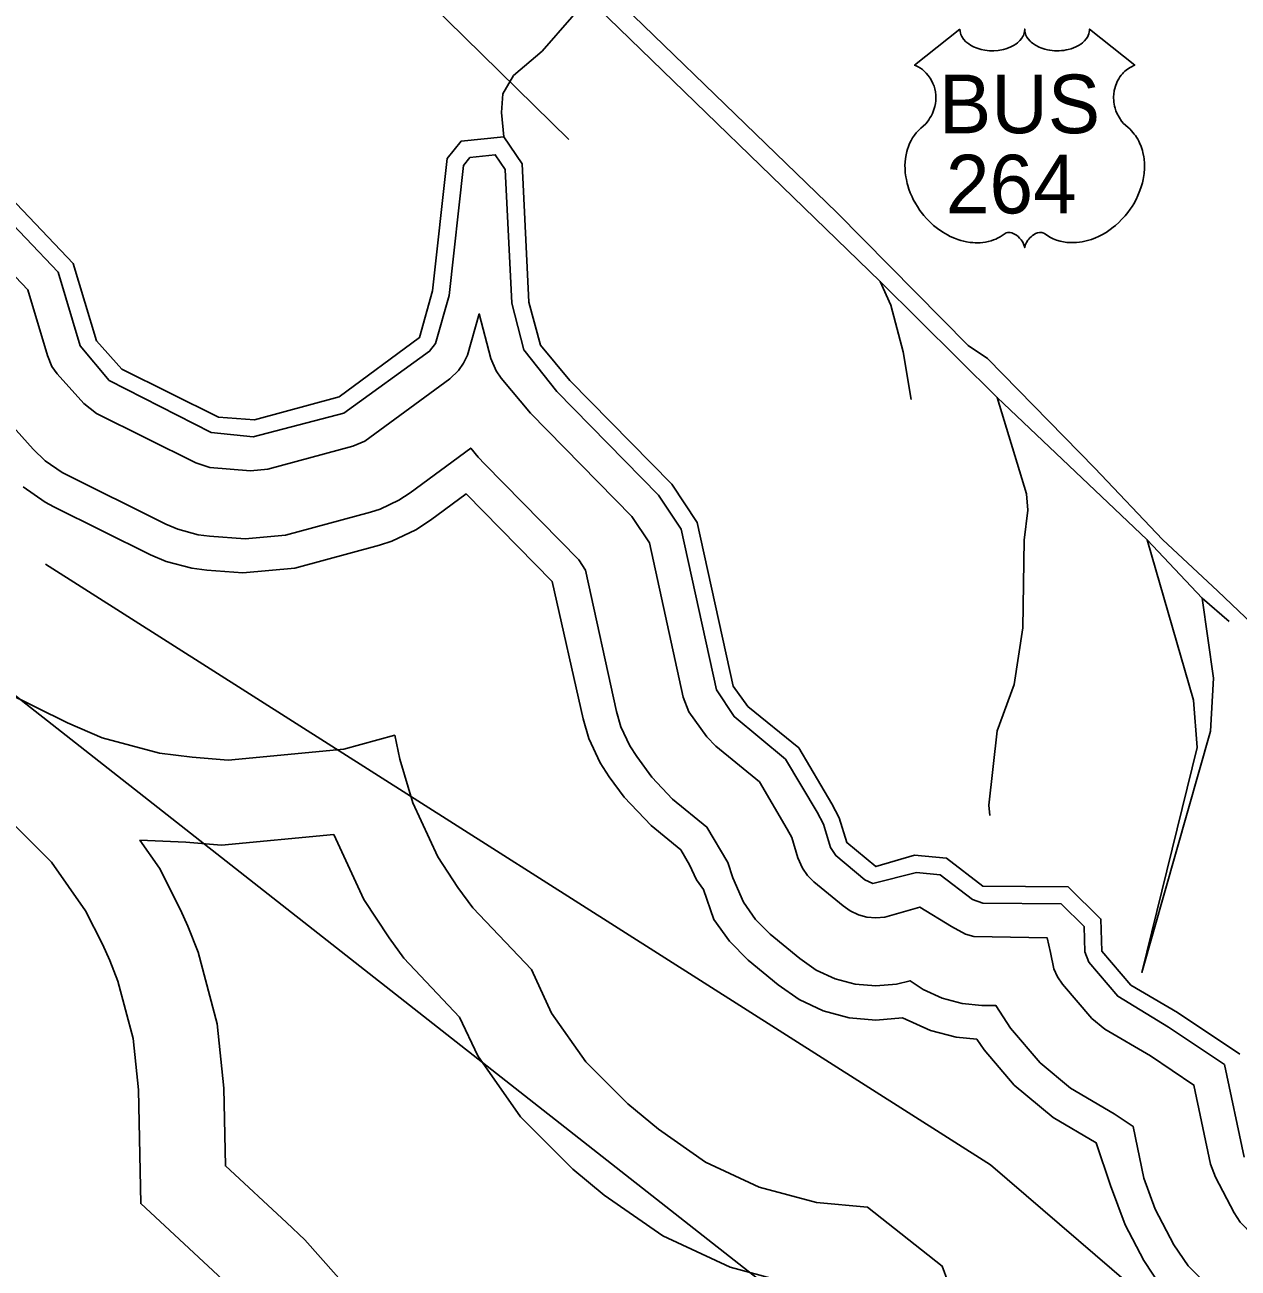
# Model space of a CAD drawing. Extents: x 2532689 to 2764727, y 536648 to 732970.
# Drawn here: x 2703727 to 2706574, y 658888 to 661804 of the extents above; entities that cross this region are included whole.
import ezdxf

# ---------------------------------------------------------------- set-up
doc = ezdxf.new("R2010")
doc.units = 0
for name, color, linetype in [('Exist Boundary Political City Limit New', 7, 'Continuous'), ('Exist Hydrographic Buffer Line', 7, 'Continuous'), ('Exist Hydrographic Creek Double Shore', 7, 'Continuous'), ('Exist Hydrographic Creek Single Shore', 7, 'Continuous'), ('Exist Hydrographic Intracoastal Waterway Label', 7, 'Continuous'), ('Exist Railroad Mainline', 7, 'Continuous'), ('Exist Railroad Siding', 7, 'Continuous'), ('Exist Road Primary US Attributed', 7, 'Continuous'), ('Exist Road Primary US Shield CELL', 7, 'Continuous'), ('Exist Road Primary US Shield Number Label', 7, 'Continuous'), ('Map Preparation Boundary City Limit Buffer Line', 7, 'Continuous')]:
    doc.layers.add(name, color=color, linetype=linetype)

msp = doc.modelspace()

# ---------------------------------------------------------------- linework, layer by layer
at = {"layer": 'Exist Boundary Political City Limit New'}
msp.add_lwpolyline([(2712318.2, 656036.4), (2708747.5, 657218.1), (2706648.8, 657919.2), (2703072.5, 660726.6), (2700816, 662382.8), (2703060.5, 664607.7), (2703090.8, 664675.3), (2703093.2, 664764), (2703060.8, 664880.8), (2703933.5, 665169), (2705081.2, 664738.7), (2705325.8, 665006.1), (2705620.5, 664747.4), (2705509.2, 664578.3), (2705542.5, 664571.1), (2706271.8, 665258.2), (2706437.5, 665254.2), (2706562.8, 665343)], dxfattribs=at)
at = {"layer": 'Exist Hydrographic Buffer Line'}
for points in [[(2703652.9, 661383.1), (2703805.3, 661223.7), (2703856.6, 661051.2), (2703925, 660969.2), (2704164.1, 660847.9), (2704262.8, 660837.4), (2704475.4, 660892.7), (2704676.6, 661038.1), (2704690.3, 661056.6), (2704722.3, 661169), (2704756.3, 661473.9), (2704771.5, 661492.6), (2704831, 661498.9), (2704854.3, 661464.2), (2704869.7, 661150.9), (2704898, 661041.8), (2704975.1, 660944), (2705213.6, 660701), (2705267.3, 660621), (2705349.7, 660244.3), (2705391.6, 660181.3), (2705512.1, 660081.5), (2705585.8, 659957), (2705600.9, 659929), (2705617.5, 659874.2), (2705630, 659855.4), (2705698.3, 659798.9), (2705716.8, 659790.3), (2705818.9, 659815.8), (2705874.7, 659810.7), (2705950.3, 659752.4), (2705974.5, 659744), (2706158.3, 659742.4), (2706212.4, 659689.4), (2706213.8, 659630), (2706223.1, 659605.4), (2706291.5, 659525.7), (2706410.7, 659453.4), (2706541.7, 659365.6), (2706587.6, 659148.6)], [(2703603.3, 661319.2), (2703734.1, 661182.3), (2703779.9, 661028.4), (2703790.7, 661002.6), (2703802.8, 660985.4), (2703865.6, 660915.7), (2703894.9, 660892.1), (2704128.7, 660776.2), (2704161.1, 660765.6), (2704256.6, 660757.6), (2704297.2, 660761.5), (2704496.3, 660815.5), (2704524.8, 660827.3), (2704724.1, 660973.8), (2704744.8, 660993.2), (2704756.7, 661010.3), (2704765.5, 661029.2), (2704793.2, 661125.9), (2704820.7, 661021.1), (2704832.8, 660992.2), (2704844.9, 660975.2), (2704913.8, 660892.7), (2705151.2, 660650.3), (2705192.7, 660589), (2705271.6, 660227.2), (2705284.7, 660192.9), (2705327.2, 660134.2), (2705348.1, 660111.9), (2705450.6, 660028.5), (2705516, 659917.8), (2705526.5, 659898.3), (2705541.1, 659850.6), (2705551.9, 659826), (2705563.8, 659808.9), (2705578.6, 659794.1), (2705647.3, 659737.3), (2705663.9, 659725.8), (2705682.9, 659716.9), (2705703, 659711.5), (2705723.8, 659709.7), (2705744.7, 659711.5), (2705826.7, 659734.8), (2705901.5, 659688.9), (2705933.9, 659671.3), (2705954, 659665.8), (2706125.5, 659662.7), (2706133.9, 659627.9), (2706141, 659590), (2706149.9, 659571.1), (2706162, 659554), (2706230.8, 659473.6), (2706261.2, 659448.3), (2706368, 659385.6), (2706470.1, 659317.2), (2706509.3, 659132), (2706520.6, 659101.1), (2706564.7, 659017.5)], [(2703680.2, 660882.6), (2703746.8, 660808.5), (2703774.7, 660781.5), (2703814.7, 660753.5), (2704057.9, 660632.8), (2704086, 660620.7), (2704133.4, 660608), (2704160.2, 660604.6), (2704244.3, 660598.1), (2704339, 660607), (2704538.1, 660661), (2704560.5, 660668.2), (2704604.8, 660688.8), (2704631.2, 660706.2), (2704773.3, 660811.1), (2704791, 660790), (2704806.1, 660773.4), (2705026.8, 660548.8), (2705042.6, 660525.2), (2705115.4, 660193), (2705125.8, 660157.1), (2705146.3, 660112.8), (2705162.9, 660087.6), (2705197.8, 660039.7), (2705247, 659987.9), (2705327.4, 659922.4), (2705376.6, 659839.5), (2705388.3, 659803.5), (2705413.3, 659746), (2705441.4, 659706), (2705475.8, 659671.5), (2705545.4, 659614.1), (2705583.9, 659587.2), (2705628.2, 659566.6), (2705675.4, 659554), (2705723.8, 659549.7), (2705772.4, 659554), (2705803.9, 659562.2), (2705834.9, 659541.5), (2705879.2, 659520.9), (2705926.3, 659508.3), (2705972.3, 659504), (2706005.3, 659503.8), (2706039.3, 659451.1), (2706109.5, 659369.5), (2706180.2, 659310.2), (2706282.9, 659250), (2706327.2, 659220.4), (2706352.9, 659098.7), (2706379.1, 659026.6), (2706423.2, 658943), (2706456.4, 658893.3), (2706490.9, 658858.8)], [(2703723.3, 660720.3), (2703774.7, 660684.3), (2703795.2, 660673.4), (2704022.2, 660561.1), (2704058.5, 660545.5), (2704119.2, 660529.3), (2704154.1, 660524.8), (2704238.2, 660518.3), (2704360.2, 660529.8), (2704559.1, 660583.8), (2704588, 660593), (2704644.8, 660619.5), (2704678.8, 660641.8), (2704762.5, 660703.6), (2704964.7, 660498), (2705037, 660175.9), (2705050.6, 660129.7), (2705077, 660072.9), (2705098.3, 660040.4), (2705133.4, 659992.5), (2705196.6, 659925.8), (2705265.9, 659869.3), (2705286.8, 659834.1), (2705303.2, 659798.7), (2705319.6, 659776), (2705344, 659706), (2705380.1, 659654.7), (2705424.4, 659610.3), (2705494.3, 659552.4), (2705543.9, 659517.9), (2705600.5, 659491.4), (2705661.4, 659475.2), (2705724, 659469.7), (2705786.3, 659475.2), (2705851.7, 659445.7), (2705912.4, 659429.5), (2705960.4, 659425.1), (2705978, 659399.7), (2706048.6, 659317.4), (2706139.8, 659241.2)], [(2703600.2, 660278.9), (2703827.2, 660166.6), (2703908.2, 660132)], [(2703908.2, 660132), (2704042.7, 660095.9), (2704120, 660086.1), (2704204.1, 660079.6), (2704475.4, 660105.2), (2704595.1, 660137.7), (2704607.2, 660081.9), (2704637.2, 659979.2), (2704696, 659852.8), (2704743, 659780.7), (2704778.1, 659732.8), (2704915.6, 659588), (2704963, 659486), (2705043.2, 659371.8), (2705141.6, 659273.2), (2705213.6, 659213.6), (2705323.9, 659136.9), (2705450.4, 659077.9), (2705584.9, 659041.8), (2705704.3, 659031.4), (2705879.6, 658893.1), (2705919, 658784.5)], [(2704202.9, 658850.5), (2703998.9, 659039.3), (2703993.5, 659305.9), (2703981.6, 659426.3), (2703945.5, 659561), (2703926.3, 659609.2), (2703909.2, 659647.9), (2703869.7, 659726.1), (2703789.5, 659840.3), (2703691.1, 659938.9)], [(2704494.1, 658830.4), (2704383.9, 658954.3), (2704340.9, 658995.3), (2704197.8, 659127.9), (2704193.7, 659310.5), (2704178.7, 659461), (2704133.6, 659629.4), (2704109.4, 659689.7), (2704092.4, 659728.4), (2704042.7, 659826.1), (2703997, 659891.3), (2704104.7, 659886.8), (2704188.5, 659880.3), (2704451.8, 659905), (2704522.8, 659752.8), (2704581.6, 659662.7), (2704616.7, 659614.8), (2704747.3, 659476.8), (2704789.9, 659386), (2704889.8, 659243.2), (2705013, 659119.9), (2705086, 659059.5), (2705223.8, 658963.7), (2705381.9, 658890), (2705550.1, 658844.9)], [(2707211, 657937), (2707159.3, 657973), (2707131.2, 657999.5), (2707037.1, 658097.4), (2707021.1, 658115.3), (2706985.2, 658166.7), (2706958.6, 658223.6), (2706942.4, 658284.2), (2706937.9, 658357.7), (2706880.7, 658391.3), (2706824.5, 658432.1), (2706714.4, 658529.4), (2706677, 658567.7), (2706641.2, 658619.1), (2706621.5, 658661.1), (2706455.6, 658784.7), (2706439.4, 658797.6), (2706395.1, 658841.9), (2706352.4, 658905.7), (2706308.4, 658989.3), (2706274.5, 659082.1), (2706240.3, 659182.2), (2706139.8, 659241.2)], [(2706564.7, 659017.5), (2706578.8, 658996.2), (2706593.6, 658981.4), (2706832.7, 658803.1), (2706834.7, 658778.3), (2706840.1, 658758), (2706848.9, 658739.1), (2706861, 658722), (2706983.4, 658611.9), (2707002, 658598.3), (2707180.2, 658493.8), (2707226, 658480), (2707201, 658449.7), (2707192.1, 658430.7), (2707178.8, 658368.6), (2707177, 658346.7), (2707178.6, 658325.9), (2707184.1, 658305.7), (2707193, 658286.7), (2707204.8, 658269.6), (2707304.5, 658165.6)]]:
    msp.add_lwpolyline(points, dxfattribs=at)
at = {"layer": 'Exist Hydrographic Creek Double Shore'}
for points in [[(2704850.8, 661541.2), (2704750.8, 661530.7), (2704717.8, 661489.9), (2704683.7, 661179.8), (2704652.8, 661070.3), (2704464.7, 660931.3), (2704265.8, 660877.3), (2704181.8, 660883.8), (2703954.8, 660996.1), (2703894.9, 661062.6), (2703840.8, 661244.3), (2703677.7, 661415), (2703508.8, 661510), (2703332.8, 661571.8), (2703195.9, 661704.1), (2703137.8, 661718.2), (2702536.8, 661762.8), (2702240.7, 661915.1)], [(2706577.4, 659389.8), (2706431.8, 659487.3), (2706321.9, 659551.8), (2706253.8, 659631.1), (2706251.8, 659706.6), (2706174.9, 659782.3), (2705974.9, 659784), (2705889.8, 659849.5), (2705814.8, 659856.3), (2705723.8, 659829.7), (2705655.9, 659886), (2705637.8, 659944.4), (2705620.8, 659976.5), (2705542.9, 660108), (2705423.8, 660205), (2705388.9, 660252.8), (2705304.8, 660636.9), (2705244.8, 660726.4), (2705005.9, 660969.6), (2704936.8, 661052.2), (2704909.9, 661152.9), (2704893.7, 661477.3), (2704850.8, 661541.2)]]:
    msp.add_lwpolyline(points, dxfattribs=at)
at = {"layer": 'Exist Hydrographic Creek Single Shore'}
msp.add_lwpolyline([(2706570.2, 662928.4), (2706495.8, 662864.7), (2706426.7, 662829.2), (2706237.2, 662628.9), (2706161.5, 662535.1), (2706097.4, 662451.7), (2706023.1, 662374), (2705953, 662286.4), (2705906, 662247.4), (2705823, 662205.6), (2705673.7, 662182.3), (2705576.5, 662156.2), (2705459, 662139.7), (2705361.4, 662123.6), (2705252.8, 662079.2), (2705158, 662027.2), (2705099.4, 661965.8), (2705055.3, 661880.8), (2705010.6, 661821.8), (2704940.5, 661742.2), (2704873.8, 661684.7), (2704848.8, 661642.1), (2704845.7, 661598), (2704850.8, 661541.2)], dxfattribs=at)
at = {"layer": 'Exist Hydrographic Intracoastal Waterway Label'}
msp.add_lwpolyline([(2714181.6, 652688.9), (2709261.2, 655611.8), (2707440.7, 657788.9), (2706607, 658602.7), (2705992.6, 659130.6), (2703775.9, 660539.1)], dxfattribs=at)
at = {"layer": 'Exist Railroad Mainline'}
for p, q in [((2704211, 662678.8), (2705734, 661201.6)), ((2705734, 661201.6), (2706008.3, 660930)), ((2706008.3, 660930), (2706360, 660596.2)), ((2706360, 660596.2), (2706489.4, 660458.9)), ((2706552.7, 660404.3), (2706489.4, 660458.9))]:
    msp.add_line(p, q, dxfattribs=at)
at = {"layer": 'Exist Railroad Siding'}
for points in [[(2704211, 662678.8), (2704258.4, 662351.6), (2704286.4, 662268.1), (2704321.8, 662215), (2704391.7, 662134.7), (2705003.7, 661534.6)], [(2705734, 661201.6), (2705759.2, 661146.2), (2705787.6, 661037), (2705806.3, 660925.1)], [(2706008.3, 660930), (2706077.6, 660703.6), (2706080.4, 660665.7), (2706072.1, 660595.4), (2706069, 660389.4), (2706048, 660256.8), (2706008.5, 660147.9), (2705988.6, 659973.4), (2705991.2, 659949.2)], [(2706489.4, 660458.9), (2706515.7, 660271.5), (2706508.6, 660147.4), (2706347.9, 659581.4), (2706477.6, 660108.7), (2706468.8, 660220.3), (2706360, 660596.2)]]:
    msp.add_lwpolyline(points, dxfattribs=at)
at = {"layer": 'Exist Road Primary US Attributed'}
msp.add_lwpolyline([(2704252.5, 662701.4), (2704634.8, 662342.2), (2704940.2, 662033.5), (2705631.9, 661363.3), (2705940, 661051.3), (2705985.8, 661021.5), (2706237.8, 660763.8), (2706396.1, 660597), (2706525.8, 660475.6), (2706736, 660276.3), (2707027, 659971), (2707384.1, 659607.9), (2707742.8, 659256.6)], dxfattribs=at)
at = {"layer": 'Exist Road Primary US Shield CELL'}
msp.add_lwpolyline([(2705921, 661793.4), (2705921.3, 661789), (2705922.3, 661783.8), (2705923.1, 661781.1), (2705925.6, 661776), (2705929.6, 661769.9), (2705935.2, 661763.9), (2705941.6, 661758.7), (2705945.8, 661755.9), (2705953.1, 661752), (2705961.3, 661748.6), (2705970.5, 661745.9), (2705979.8, 661744.1), (2705990.1, 661742.9), (2706000.2, 661742.7), (2706011.1, 661743.6), (2706023.1, 661745.9), (2706028.7, 661747.3), (2706034.9, 661749.5), (2706040.7, 661751.8), (2706047.1, 661755.2), (2706052.1, 661758.5), (2706056.1, 661761.4), (2706061.8, 661766.8), (2706066.3, 661772.4), (2706068.1, 661775.5), (2706069.8, 661778.5), (2706072, 661784.9), (2706072.6, 661787.8), (2706073.1, 661793.6), (2706073.4, 661788.7), (2706073.9, 661785.6), (2706074.8, 661782.6), (2706076, 661779.4), (2706078.3, 661774.9), (2706080.8, 661771.1), (2706085.5, 661765.5), (2706088.5, 661762.8), (2706091.2, 661760.6), (2706098.4, 661755.6), (2706106.8, 661751.3), (2706111, 661749.5), (2706115.2, 661748), (2706120.6, 661746.4), (2706126.2, 661745.1), (2706131.8, 661744.1), (2706137.4, 661743.3), (2706143.2, 661742.9), (2706147.9, 661742.7), (2706153.7, 661742.8), (2706159, 661743.1), (2706164.5, 661743.7), (2706170.5, 661744.8), (2706175.3, 661745.8), (2706181.7, 661747.5), (2706187.5, 661749.6), (2706192.6, 661751.8), (2706199.2, 661755.2), (2706204.5, 661758.6), (2706208.4, 661761.7), (2706213, 661766), (2706217.4, 661771.1), (2706220, 661774.8), (2706221.8, 661778.6), (2706223.5, 661782.6), (2706224.6, 661786.9), (2706225.1, 661790.6), (2706225.2, 661793.8), (2706331.4, 661709.1), (2706328.9, 661708.1), (2706323.2, 661705.3), (2706318.6, 661702.6), (2706311.3, 661697.5), (2706308.1, 661694.6), (2706305, 661691.7), (2706302.1, 661688.5), (2706299.6, 661685.6), (2706296.5, 661681.3), (2706293.7, 661677.1), (2706291, 661672.3), (2706289, 661668.3), (2706285.8, 661659.7), (2706284.2, 661654.3), (2706283.2, 661649.7), (2706282, 661640.3), (2706281.6, 661635.7), (2706281.6, 661631.3), (2706281.9, 661626.6), (2706282.3, 661622), (2706283.1, 661617.3), (2706283.9, 661613.2), (2706285.2, 661608.1), (2706287.1, 661602.2), (2706289.4, 661596.5), (2706294.3, 661587.3), (2706300.5, 661577.8), (2706305, 661572.6), (2706309.4, 661568), (2706315.9, 661562.5), (2706319.5, 661559.4), (2706323.6, 661555.3), (2706330.2, 661547.6), (2706332.9, 661543.9), (2706335.6, 661539.8), (2706338.2, 661535.6), (2706340.7, 661531.1), (2706342.7, 661527.2), (2706346.4, 661518), (2706349.1, 661509.2), (2706350.4, 661504.5), (2706352.4, 661494.1), (2706353.1, 661489), (2706353.9, 661478.8), (2706354, 661466.5), (2706353, 661454.8), (2706350.8, 661441.2), (2706349, 661433), (2706346.2, 661423.5), (2706343.5, 661415.3), (2706338.7, 661403.2), (2706334.4, 661394.4), (2706328.8, 661384.1), (2706324.9, 661377.9), (2706320.5, 661371.2), (2706314.9, 661363.6), (2706308.4, 661355.4), (2706300.5, 661346.8), (2706294.2, 661340.4), (2706285.9, 661333), (2706280.9, 661328.9), (2706273.7, 661323.5), (2706263.9, 661317), (2706254.3, 661311.4), (2706246.1, 661307.2), (2706238.8, 661304), (2706229.4, 661300.4), (2706213.7, 661296.1), (2706208, 661294.9), (2706201.2, 661293.9), (2706194.8, 661293.3), (2706188.7, 661292.9), (2706180.4, 661292.9), (2706172.2, 661293.5), (2706164.4, 661294.7), (2706156.3, 661296.4), (2706147.8, 661298.9), (2706140.1, 661301.9), (2706132.3, 661305.7), (2706119.2, 661314), (2706115.4, 661316), (2706113.3, 661316.6), (2706108.2, 661316.8), (2706103.4, 661315.8), (2706098.5, 661313.9), (2706095.6, 661312.3), (2706091.6, 661309.7), (2706088.6, 661307.4), (2706085, 661303.9), (2706082.5, 661301), (2706080.6, 661298.8), (2706076.9, 661292.9), (2706075.5, 661290.1), (2706074.2, 661286.6), (2706073, 661281.3), (2706071.3, 661287.9), (2706069.3, 661292.3), (2706067.1, 661296.1), (2706064.7, 661299.4), (2706061, 661303.7), (2706057.7, 661306.9), (2706053.7, 661310.2), (2706049.4, 661312.8), (2706046, 661314.5), (2706042.8, 661315.7), (2706039, 661316.6), (2706035.9, 661316.9), (2706033.3, 661316.8), (2706029.8, 661316), (2706025, 661312.6), (2706020.4, 661309.4), (2706015.4, 661306.3), (2706009.5, 661303.2), (2706005.2, 661301.2), (2706000.1, 661299.2), (2705994, 661297.2), (2705987.5, 661295.5), (2705980.8, 661294.2), (2705974.9, 661293.2), (2705968.6, 661292.7), (2705962.9, 661292.5), (2705956.9, 661292.5), (2705951.3, 661293), (2705944.8, 661293.5), (2705936.8, 661294.7), (2705930.1, 661296.2), (2705923.1, 661298.1), (2705915.9, 661300.4), (2705908.2, 661303.3), (2705898.5, 661307.5), (2705891.8, 661311), (2705881.2, 661317.1), (2705868.8, 661325.7), (2705859.4, 661333.3), (2705852.5, 661339.5), (2705842.4, 661349.8), (2705836.5, 661356.5), (2705827.2, 661368.6), (2705821.2, 661377.3), (2705817.3, 661383.7), (2705811.7, 661394), (2705808.6, 661400.5), (2705804.6, 661409.9), (2705801.4, 661418.5), (2705798.7, 661426.7), (2705797.3, 661431.9), (2705795.3, 661441), (2705794.1, 661447.5), (2705792.9, 661456.3), (2705792.3, 661465.7), (2705792.1, 661474.3), (2705792.3, 661481.4), (2705793.2, 661489.8), (2705794.6, 661498.6), (2705796.3, 661506.2), (2705797.8, 661511.7), (2705800.1, 661518.4), (2705803.1, 661525.7), (2705806.6, 661532.7), (2705809.9, 661538.6), (2705814.1, 661544.9), (2705818.3, 661550.2), (2705823.7, 661556.1), (2705829.4, 661561.5), (2705834.5, 661565.7), (2705840.7, 661571.7), (2705843.9, 661575.4), (2705847.7, 661580.5), (2705850.8, 661585.2), (2705853.3, 661589.4), (2705856.5, 661595.6), (2705858.4, 661600.2), (2705860.9, 661607.4), (2705862.1, 661612.4), (2705863.4, 661618.9), (2705864.2, 661625), (2705864.5, 661632.6), (2705864.3, 661638.9), (2705863.5, 661646.2), (2705862.1, 661653.3), (2705860.5, 661659.4), (2705857.8, 661666.4), (2705855.4, 661671.6), (2705851.3, 661678.6), (2705846.8, 661685), (2705842.1, 661690.3), (2705837.4, 661695), (2705832.9, 661698.5), (2705828.6, 661701.6), (2705823.2, 661704.9), (2705818, 661707.4), (2705814.7, 661708.8)], close=True, dxfattribs=at)
at = {"layer": 'Map Preparation Boundary City Limit Buffer Line'}
msp.add_lwpolyline([(2712318.2, 656036.4), (2708747.5, 657218.1), (2706648.8, 657919.2), (2703072.5, 660726.6), (2700816, 662382.8), (2703060.5, 664607.7), (2703090.8, 664675.3), (2703093.2, 664764), (2703060.8, 664880.8), (2703933.5, 665169), (2705081.2, 664738.7), (2705325.8, 665006.1), (2705620.5, 664747.4), (2705509.2, 664578.3), (2705542.5, 664571.1), (2706271.8, 665258.2), (2706437.5, 665254.2), (2706562.8, 665343)], dxfattribs=at)

# ---------------------------------------------------------------- texts
at = {"layer": 'Exist Road Primary US Shield Number Label'}
for s, p in [('BUS', (2705871.9, 661549.4)), ('264', (2705888.1, 661361.4))]:
    msp.add_text(s, height=137.5, dxfattribs=at).set_placement(p)

doc.saveas('drawing.dxf')
